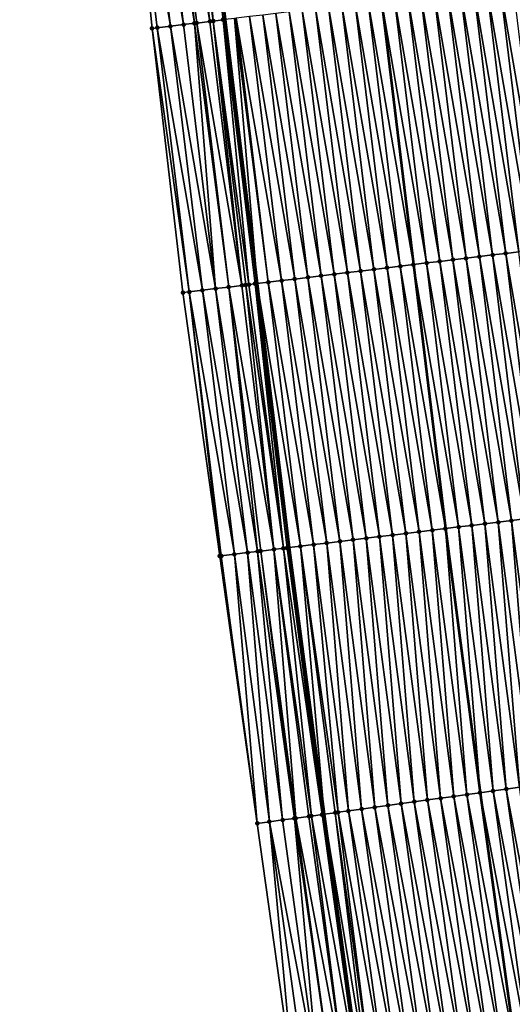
# Model space of a CAD drawing. Header units: feet. Extents: x 2010743 to 2022806, y 818705 to 837694.
# Tile 272 of 531: x 2011513 to 2011550, y 827520 to 827594. Entities that reach past the tile are written whole.
import ezdxf

# ---------------------------------------------------------------- set-up
doc = ezdxf.new("R2010")
doc.units = ezdxf.units.FT
doc.header["$MEASUREMENT"] = 0
for name, color, linetype, lineweight in [('EP_Travel Lane', 172, 'Continuous', 53), ('Road Shots', 141, 'Continuous', 100), ('STRIPING', 60, 'Continuous', 53)]:
    doc.layers.add(name, color=color, linetype=linetype, lineweight=lineweight)
doc.layers.add('I-77-MM17-21_NB-Surface-Border', color=7, linetype='Continuous')
doc.layers.add('I-77-MM17-21_NB-Surface-TIN', color=7, linetype='Continuous')

msp = doc.modelspace()

# ---------------------------------------------------------------- linework, layer by layer
at = {"layer": 'EP_Travel Lane'}
msp.add_polyline3d([(2011517.375, 827693.356, 308.796), (2011519.531, 827673.472, 308.758), (2011521.687, 827653.589, 308.743), (2011523.844, 827633.706, 308.708), (2011526.074, 827613.668, 308.689), (2011528.484, 827593.813, 308.658), (2011530.894, 827573.959, 308.62), (2011533.304, 827554.105, 308.612), (2011535.929, 827534.05, 308.588), (2011538.665, 827514.238, 308.571), (2011541.401, 827494.426, 308.566), (2011544.137, 827474.614, 308.56), (2011547.036, 827454.656, 308.531)], dxfattribs=at)
at = {"layer": 'I-77-MM17-21_NB-Surface-Border', "color": 3, "linetype": 'Continuous', "lineweight": -3}
msp.add_polyline3d([(2011542.884, 827454.032, 308.661), (2011539.718, 827474.004, 308.687), (2011536.615, 827493.765, 308.693), (2011533.687, 827513.55, 308.688), (2011530.903, 827533.356, 308.721), (2011528.079, 827553.47, 308.74), (2011525.304, 827573.28, 308.763), (2011522.985, 827593.146, 308.791), (2011520.996, 827613.051, 308.827), (2011518.923, 827633.166, 308.818), (2011517.185, 827653.096, 308.822), (2011515.061, 827672.983, 308.835), (2011513.019, 827692.879, 308.877)], dxfattribs=at)
at = {"layer": 'I-77-MM17-21_NB-Surface-TIN', "color": 128, "linetype": 'Continuous', "lineweight": -3}
for points in [[(2011527.591, 827593.705, 308.69), (2011525.922, 827613.649, 308.693), (2011524.929, 827613.529, 308.725)], [(2011528.332, 827593.795, 308.662), (2011528.484, 827593.813, 308.658), (2011525.922, 827613.649, 308.693)], [(2011527.591, 827593.705, 308.69), (2011528.332, 827593.795, 308.662), (2011525.922, 827613.649, 308.693)], [(2011524.361, 827593.313, 308.761), (2011521.951, 827613.167, 308.805), (2011520.996, 827613.051, 308.827)], [(2011522.985, 827593.146, 308.791), (2011523.368, 827593.192, 308.784), (2011520.996, 827613.051, 308.827)], [(2011523.368, 827593.192, 308.784), (2011524.361, 827593.313, 308.761), (2011520.996, 827613.051, 308.827)], [(2011525.354, 827593.433, 308.746), (2011522.944, 827613.288, 308.79), (2011521.951, 827613.167, 308.805)], [(2011524.361, 827593.313, 308.761), (2011525.354, 827593.433, 308.746), (2011521.951, 827613.167, 308.805)], [(2011526.176, 827593.533, 308.718), (2011523.936, 827613.408, 308.752), (2011522.944, 827613.288, 308.79)], [(2011525.354, 827593.433, 308.746), (2011526.176, 827593.533, 308.718), (2011522.944, 827613.288, 308.79)], [(2011527.339, 827593.674, 308.686), (2011524.929, 827613.529, 308.725), (2011523.936, 827613.408, 308.752)], [(2011526.176, 827593.533, 308.718), (2011526.346, 827593.554, 308.708), (2011523.936, 827613.408, 308.752)], [(2011526.346, 827593.554, 308.708), (2011527.339, 827593.674, 308.686), (2011523.936, 827613.408, 308.752)], [(2011527.339, 827593.674, 308.686), (2011527.591, 827593.705, 308.69), (2011524.929, 827613.529, 308.725)], [(2011547.618, 827575.99, 307.953), (2011545.208, 827595.844, 307.995), (2011544.215, 827595.724, 308.034)], [(2011548.61, 827576.111, 307.918), (2011546.2, 827595.965, 307.958), (2011545.208, 827595.844, 307.995)], [(2011547.618, 827575.99, 307.953), (2011548.61, 827576.111, 307.918), (2011545.208, 827595.844, 307.995)], [(2011549.603, 827576.231, 307.878), (2011547.193, 827596.086, 307.915), (2011546.2, 827595.965, 307.958)], [(2011548.61, 827576.111, 307.918), (2011549.603, 827576.231, 307.878), (2011546.2, 827595.965, 307.958)], [(2011550.596, 827576.352, 307.839), (2011548.186, 827596.206, 307.876), (2011547.193, 827596.086, 307.915)], [(2011549.603, 827576.231, 307.878), (2011550.596, 827576.352, 307.839), (2011547.193, 827596.086, 307.915)], [(2011551.588, 827576.472, 307.798), (2011549.178, 827596.327, 307.835), (2011548.186, 827596.206, 307.876)], [(2011550.596, 827576.352, 307.839), (2011551.588, 827576.472, 307.798), (2011548.186, 827596.206, 307.876)], [(2011552.581, 827576.593, 307.763), (2011550.171, 827596.447, 307.803), (2011549.178, 827596.327, 307.835)], [(2011551.588, 827576.472, 307.798), (2011552.581, 827576.593, 307.763), (2011549.178, 827596.327, 307.835)], [(2011541.661, 827575.267, 308.199), (2011539.251, 827595.121, 308.243), (2011538.259, 827595.001, 308.283)], [(2011539.251, 827595.121, 308.243), (2011542.654, 827575.387, 308.156), (2011540.244, 827595.242, 308.2)], [(2011541.661, 827575.267, 308.199), (2011542.654, 827575.387, 308.156), (2011539.251, 827595.121, 308.243)], [(2011543.647, 827575.508, 308.127), (2011541.237, 827595.362, 308.168), (2011540.244, 827595.242, 308.2)], [(2011543.647, 827575.508, 308.127), (2011540.244, 827595.242, 308.2), (2011542.654, 827575.387, 308.156)], [(2011544.639, 827575.629, 308.072), (2011542.23, 827595.483, 308.117), (2011541.237, 827595.362, 308.168)], [(2011543.647, 827575.508, 308.127), (2011544.639, 827575.629, 308.072), (2011541.237, 827595.362, 308.168)], [(2011545.632, 827575.749, 308.031), (2011543.222, 827595.603, 308.076), (2011542.23, 827595.483, 308.117)], [(2011544.639, 827575.629, 308.072), (2011545.632, 827575.749, 308.031), (2011542.23, 827595.483, 308.117)], [(2011546.625, 827575.87, 307.992), (2011544.215, 827595.724, 308.034), (2011543.222, 827595.603, 308.076)], [(2011545.632, 827575.749, 308.031), (2011546.625, 827575.87, 307.992), (2011543.222, 827595.603, 308.076)], [(2011546.625, 827575.87, 307.992), (2011547.618, 827575.99, 307.953), (2011544.215, 827595.724, 308.034)], [(2011535.705, 827574.543, 308.433), (2011533.295, 827594.398, 308.479), (2011532.302, 827594.277, 308.515)], [(2011536.698, 827574.664, 308.397), (2011534.288, 827594.518, 308.442), (2011533.295, 827594.398, 308.479)], [(2011535.705, 827574.543, 308.433), (2011536.698, 827574.664, 308.397), (2011533.295, 827594.398, 308.479)], [(2011537.691, 827574.785, 308.359), (2011535.281, 827594.639, 308.405), (2011534.288, 827594.518, 308.442)], [(2011536.698, 827574.664, 308.397), (2011537.691, 827574.785, 308.359), (2011534.288, 827594.518, 308.442)], [(2011538.683, 827574.905, 308.32), (2011536.273, 827594.759, 308.364), (2011535.281, 827594.639, 308.405)], [(2011537.691, 827574.785, 308.359), (2011538.683, 827574.905, 308.32), (2011535.281, 827594.639, 308.405)], [(2011539.676, 827575.026, 308.278), (2011537.266, 827594.88, 308.324), (2011536.273, 827594.759, 308.364)], [(2011538.683, 827574.905, 308.32), (2011539.676, 827575.026, 308.278), (2011536.273, 827594.759, 308.364)], [(2011540.669, 827575.146, 308.237), (2011538.259, 827595.001, 308.283), (2011537.266, 827594.88, 308.324)], [(2011539.676, 827575.026, 308.278), (2011540.669, 827575.146, 308.237), (2011537.266, 827594.88, 308.324)], [(2011540.669, 827575.146, 308.237), (2011541.661, 827575.267, 308.199), (2011538.259, 827595.001, 308.283)], [(2011528.756, 827573.7, 308.665), (2011526.346, 827593.554, 308.708), (2011526.176, 827593.533, 308.718)], [(2011529.749, 827573.82, 308.65), (2011527.339, 827593.674, 308.686), (2011526.346, 827593.554, 308.708)], [(2011528.756, 827573.7, 308.665), (2011529.749, 827573.82, 308.65), (2011526.346, 827593.554, 308.708)], [(2011529.749, 827573.82, 308.65), (2011527.591, 827593.705, 308.69), (2011527.339, 827593.674, 308.686)], [(2011530.27, 827573.883, 308.654), (2011528.332, 827593.795, 308.662), (2011527.591, 827593.705, 308.69)], [(2011529.749, 827573.82, 308.65), (2011530.041, 827573.856, 308.657), (2011527.591, 827593.705, 308.69)], [(2011530.041, 827573.856, 308.657), (2011530.27, 827573.883, 308.654), (2011527.591, 827593.705, 308.69)], [(2011528.332, 827593.795, 308.662), (2011530.894, 827573.959, 308.62), (2011528.484, 827593.813, 308.658)], [(2011530.742, 827573.941, 308.624), (2011530.894, 827573.959, 308.62), (2011528.332, 827593.795, 308.662)], [(2011530.27, 827573.883, 308.654), (2011530.742, 827573.941, 308.624), (2011528.332, 827593.795, 308.662)], [(2011529.177, 827593.898, 308.641), (2011528.484, 827593.813, 308.658), (2011530.894, 827573.959, 308.62)], [(2011531.734, 827574.061, 308.593), (2011529.324, 827593.915, 308.634), (2011529.177, 827593.898, 308.641)], [(2011531.734, 827574.061, 308.593), (2011529.177, 827593.898, 308.641), (2011530.894, 827573.959, 308.62)], [(2011532.727, 827574.182, 308.552), (2011530.317, 827594.036, 308.591), (2011529.324, 827593.915, 308.634)], [(2011531.734, 827574.061, 308.593), (2011532.727, 827574.182, 308.552), (2011529.324, 827593.915, 308.634)], [(2011533.72, 827574.302, 308.504), (2011531.31, 827594.157, 308.552), (2011530.317, 827594.036, 308.591)], [(2011532.727, 827574.182, 308.552), (2011533.72, 827574.302, 308.504), (2011530.317, 827594.036, 308.591)], [(2011534.712, 827574.423, 308.467), (2011532.302, 827594.277, 308.515), (2011531.31, 827594.157, 308.552)], [(2011533.72, 827574.302, 308.504), (2011534.712, 827574.423, 308.467), (2011531.31, 827594.157, 308.552)], [(2011534.712, 827574.423, 308.467), (2011535.705, 827574.543, 308.433), (2011532.302, 827594.277, 308.515)], [(2011525.778, 827573.338, 308.752), (2011523.368, 827593.192, 308.784), (2011522.985, 827593.146, 308.791)], [(2011525.304, 827573.28, 308.763), (2011525.778, 827573.338, 308.752), (2011522.985, 827593.146, 308.791)], [(2011526.771, 827573.459, 308.728), (2011524.361, 827593.313, 308.761), (2011523.368, 827593.192, 308.784)], [(2011525.778, 827573.338, 308.752), (2011526.771, 827573.459, 308.728), (2011523.368, 827593.192, 308.784)], [(2011527.763, 827573.579, 308.707), (2011525.354, 827593.433, 308.746), (2011524.361, 827593.313, 308.761)], [(2011526.771, 827573.459, 308.728), (2011527.763, 827573.579, 308.707), (2011524.361, 827593.313, 308.761)], [(2011527.763, 827573.579, 308.707), (2011526.176, 827593.533, 308.718), (2011525.354, 827593.433, 308.746)], [(2011527.763, 827573.579, 308.707), (2011528.756, 827573.7, 308.665), (2011526.176, 827593.533, 308.718)], [(2011549.035, 827556.015, 307.967), (2011546.625, 827575.87, 307.992), (2011545.632, 827575.749, 308.031)], [(2011550.027, 827556.136, 307.928), (2011547.618, 827575.99, 307.953), (2011546.625, 827575.87, 307.992)], [(2011549.035, 827556.015, 307.967), (2011550.027, 827556.136, 307.928), (2011546.625, 827575.87, 307.992)], [(2011551.02, 827556.257, 307.893), (2011548.61, 827576.111, 307.918), (2011547.618, 827575.99, 307.953)], [(2011550.027, 827556.136, 307.928), (2011551.02, 827556.257, 307.893), (2011547.618, 827575.99, 307.953)], [(2011552.013, 827556.377, 307.853), (2011549.603, 827576.231, 307.878), (2011548.61, 827576.111, 307.918)], [(2011551.02, 827556.257, 307.893), (2011552.013, 827556.377, 307.853), (2011548.61, 827576.111, 307.918)], [(2011553.006, 827556.498, 307.813), (2011550.596, 827576.352, 307.839), (2011549.603, 827576.231, 307.878)], [(2011552.013, 827556.377, 307.853), (2011553.006, 827556.498, 307.813), (2011549.603, 827576.231, 307.878)], [(2011543.079, 827555.292, 308.219), (2011540.669, 827575.146, 308.237), (2011539.676, 827575.026, 308.278)], [(2011544.071, 827555.413, 308.18), (2011541.661, 827575.267, 308.199), (2011540.669, 827575.146, 308.237)], [(2011543.079, 827555.292, 308.219), (2011544.071, 827555.413, 308.18), (2011540.669, 827575.146, 308.237)], [(2011541.661, 827575.267, 308.199), (2011545.064, 827555.533, 308.132), (2011542.654, 827575.387, 308.156)], [(2011544.071, 827555.413, 308.18), (2011545.064, 827555.533, 308.132), (2011541.661, 827575.267, 308.199)], [(2011546.057, 827555.654, 308.101), (2011543.647, 827575.508, 308.127), (2011542.654, 827575.387, 308.156)], [(2011546.057, 827555.654, 308.101), (2011542.654, 827575.387, 308.156), (2011545.064, 827555.533, 308.132)], [(2011547.049, 827555.774, 308.048), (2011544.639, 827575.629, 308.072), (2011543.647, 827575.508, 308.127)], [(2011546.057, 827555.654, 308.101), (2011547.049, 827555.774, 308.048), (2011543.647, 827575.508, 308.127)], [(2011548.042, 827555.895, 308.007), (2011545.632, 827575.749, 308.031), (2011544.639, 827575.629, 308.072)], [(2011547.049, 827555.774, 308.048), (2011548.042, 827555.895, 308.007), (2011544.639, 827575.629, 308.072)], [(2011548.042, 827555.895, 308.007), (2011549.035, 827556.015, 307.967), (2011545.632, 827575.749, 308.031)], [(2011536.13, 827554.448, 308.494), (2011533.72, 827574.302, 308.504), (2011532.727, 827574.182, 308.552)], [(2011537.122, 827554.569, 308.453), (2011534.712, 827574.423, 308.467), (2011533.72, 827574.302, 308.504)], [(2011536.13, 827554.448, 308.494), (2011537.122, 827554.569, 308.453), (2011533.72, 827574.302, 308.504)], [(2011538.115, 827554.689, 308.416), (2011535.705, 827574.543, 308.433), (2011534.712, 827574.423, 308.467)], [(2011537.122, 827554.569, 308.453), (2011538.115, 827554.689, 308.416), (2011534.712, 827574.423, 308.467)], [(2011539.108, 827554.81, 308.38), (2011536.698, 827574.664, 308.397), (2011535.705, 827574.543, 308.433)], [(2011538.115, 827554.689, 308.416), (2011539.108, 827554.81, 308.38), (2011535.705, 827574.543, 308.433)], [(2011540.1, 827554.93, 308.341), (2011537.691, 827574.785, 308.359), (2011536.698, 827574.664, 308.397)], [(2011539.108, 827554.81, 308.38), (2011540.1, 827554.93, 308.341), (2011536.698, 827574.664, 308.397)], [(2011541.093, 827555.051, 308.3), (2011538.683, 827574.905, 308.32), (2011537.691, 827574.785, 308.359)], [(2011540.1, 827554.93, 308.341), (2011541.093, 827555.051, 308.3), (2011537.691, 827574.785, 308.359)], [(2011542.086, 827555.171, 308.259), (2011539.676, 827575.026, 308.278), (2011538.683, 827574.905, 308.32)], [(2011541.093, 827555.051, 308.3), (2011542.086, 827555.171, 308.259), (2011538.683, 827574.905, 308.32)], [(2011542.086, 827555.171, 308.259), (2011543.079, 827555.292, 308.219), (2011539.676, 827575.026, 308.278)], [(2011530.173, 827553.725, 308.7), (2011527.763, 827573.579, 308.707), (2011526.771, 827573.459, 308.728)], [(2011530.924, 827553.816, 308.672), (2011528.756, 827573.7, 308.665), (2011527.763, 827573.579, 308.707)], [(2011530.173, 827553.725, 308.7), (2011530.924, 827553.816, 308.672), (2011527.763, 827573.579, 308.707)], [(2011532.159, 827553.966, 308.64), (2011529.749, 827573.82, 308.65), (2011528.756, 827573.7, 308.665)], [(2011530.924, 827553.816, 308.672), (2011531.166, 827553.845, 308.657), (2011528.756, 827573.7, 308.665)], [(2011531.166, 827553.845, 308.657), (2011532.159, 827553.966, 308.64), (2011528.756, 827573.7, 308.665)], [(2011532.159, 827553.966, 308.64), (2011530.041, 827573.856, 308.657), (2011529.749, 827573.82, 308.65)], [(2011532.865, 827554.052, 308.634), (2011530.27, 827573.883, 308.654), (2011530.041, 827573.856, 308.657)], [(2011532.159, 827553.966, 308.64), (2011532.865, 827554.052, 308.634), (2011530.041, 827573.856, 308.657)], [(2011532.865, 827554.052, 308.634), (2011530.742, 827573.941, 308.624), (2011530.27, 827573.883, 308.654)], [(2011530.742, 827573.941, 308.624), (2011533.304, 827554.105, 308.612), (2011530.894, 827573.959, 308.62)], [(2011533.151, 827554.086, 308.617), (2011533.304, 827554.105, 308.612), (2011530.742, 827573.941, 308.624)], [(2011532.865, 827554.052, 308.634), (2011533.151, 827554.086, 308.617), (2011530.742, 827573.941, 308.624)], [(2011534.144, 827554.207, 308.583), (2011531.734, 827574.061, 308.593), (2011530.894, 827573.959, 308.62)], [(2011534.144, 827554.207, 308.583), (2011530.894, 827573.959, 308.62), (2011533.304, 827554.105, 308.612)], [(2011535.137, 827554.328, 308.538), (2011532.727, 827574.182, 308.552), (2011531.734, 827574.061, 308.593)], [(2011534.144, 827554.207, 308.583), (2011535.137, 827554.328, 308.538), (2011531.734, 827574.061, 308.593)], [(2011535.137, 827554.328, 308.538), (2011536.13, 827554.448, 308.494), (2011532.727, 827574.182, 308.552)], [(2011528.079, 827553.47, 308.74), (2011525.778, 827573.338, 308.752), (2011525.304, 827573.28, 308.763)], [(2011529.181, 827553.604, 308.72), (2011526.771, 827573.459, 308.728), (2011525.778, 827573.338, 308.752)], [(2011528.079, 827553.47, 308.74), (2011528.188, 827553.484, 308.738), (2011525.778, 827573.338, 308.752)], [(2011528.188, 827553.484, 308.738), (2011529.181, 827553.604, 308.72), (2011525.778, 827573.338, 308.752)], [(2011529.181, 827553.604, 308.72), (2011530.173, 827553.725, 308.7), (2011526.771, 827573.459, 308.728)], [(2011549.648, 827535.944, 308.036), (2011548.042, 827555.895, 308.007), (2011547.049, 827555.774, 308.048)], [(2011550.638, 827536.081, 307.99), (2011549.035, 827556.015, 307.967), (2011548.042, 827555.895, 308.007)], [(2011549.648, 827535.944, 308.036), (2011550.638, 827536.081, 307.99), (2011548.042, 827555.895, 308.007)], [(2011551.629, 827536.218, 307.949), (2011550.027, 827556.136, 307.928), (2011549.035, 827556.015, 307.967)], [(2011550.638, 827536.081, 307.99), (2011551.629, 827536.218, 307.949), (2011549.035, 827556.015, 307.967)], [(2011552.62, 827536.355, 307.912), (2011551.02, 827556.257, 307.893), (2011550.027, 827556.136, 307.928)], [(2011551.629, 827536.218, 307.949), (2011552.62, 827536.355, 307.912), (2011550.027, 827556.136, 307.928)], [(2011542.714, 827534.987, 308.326), (2011541.093, 827555.051, 308.3), (2011540.1, 827554.93, 308.341)], [(2011543.704, 827535.124, 308.285), (2011542.086, 827555.171, 308.259), (2011541.093, 827555.051, 308.3)], [(2011542.714, 827534.987, 308.326), (2011543.704, 827535.124, 308.285), (2011541.093, 827555.051, 308.3)], [(2011544.695, 827535.26, 308.244), (2011543.079, 827555.292, 308.219), (2011542.086, 827555.171, 308.259)], [(2011543.704, 827535.124, 308.285), (2011544.695, 827535.26, 308.244), (2011542.086, 827555.171, 308.259)], [(2011545.685, 827535.397, 308.202), (2011544.071, 827555.413, 308.18), (2011543.079, 827555.292, 308.219)], [(2011544.695, 827535.26, 308.244), (2011545.685, 827535.397, 308.202), (2011543.079, 827555.292, 308.219)], [(2011546.676, 827535.534, 308.16), (2011545.064, 827555.533, 308.132), (2011544.071, 827555.413, 308.18)], [(2011545.685, 827535.397, 308.202), (2011546.676, 827535.534, 308.16), (2011544.071, 827555.413, 308.18)], [(2011546.057, 827555.654, 308.101), (2011545.064, 827555.533, 308.132), (2011547.667, 827535.671, 308.119)], [(2011546.676, 827535.534, 308.16), (2011547.667, 827535.671, 308.119), (2011545.064, 827555.533, 308.132)], [(2011548.657, 827535.808, 308.088), (2011547.049, 827555.774, 308.048), (2011546.057, 827555.654, 308.101)], [(2011548.657, 827535.808, 308.088), (2011546.057, 827555.654, 308.101), (2011547.667, 827535.671, 308.119)], [(2011548.657, 827535.808, 308.088), (2011549.648, 827535.944, 308.036), (2011547.049, 827555.774, 308.048)], [(2011536.985, 827534.196, 308.558), (2011535.137, 827554.328, 308.538), (2011534.144, 827554.207, 308.583)], [(2011537.761, 827534.303, 308.523), (2011536.13, 827554.448, 308.494), (2011535.137, 827554.328, 308.538)], [(2011536.985, 827534.196, 308.558), (2011537.761, 827534.303, 308.523), (2011535.137, 827554.328, 308.538)], [(2011538.751, 827534.439, 308.48), (2011537.122, 827554.569, 308.453), (2011536.13, 827554.448, 308.494)], [(2011537.761, 827534.303, 308.523), (2011538.751, 827534.439, 308.48), (2011536.13, 827554.448, 308.494)], [(2011539.742, 827534.576, 308.439), (2011538.115, 827554.689, 308.416), (2011537.122, 827554.569, 308.453)], [(2011538.751, 827534.439, 308.48), (2011539.742, 827534.576, 308.439), (2011537.122, 827554.569, 308.453)], [(2011540.732, 827534.713, 308.403), (2011539.108, 827554.81, 308.38), (2011538.115, 827554.689, 308.416)], [(2011539.742, 827534.576, 308.439), (2011540.732, 827534.713, 308.403), (2011538.115, 827554.689, 308.416)], [(2011541.723, 827534.85, 308.367), (2011540.1, 827554.93, 308.341), (2011539.108, 827554.81, 308.38)], [(2011540.732, 827534.713, 308.403), (2011541.723, 827534.85, 308.367), (2011539.108, 827554.81, 308.38)], [(2011541.723, 827534.85, 308.367), (2011542.714, 827534.987, 308.326), (2011540.1, 827554.93, 308.341)], [(2011530.903, 827533.356, 308.721), (2011529.181, 827553.604, 308.72), (2011528.188, 827553.484, 308.738)], [(2011531.817, 827533.482, 308.7), (2011530.173, 827553.725, 308.7), (2011529.181, 827553.604, 308.72)], [(2011530.903, 827533.356, 308.721), (2011531.817, 827533.482, 308.7), (2011529.181, 827553.604, 308.72)], [(2011532.808, 827533.619, 308.685), (2011530.924, 827553.816, 308.672), (2011530.173, 827553.725, 308.7)], [(2011531.817, 827533.482, 308.7), (2011532.808, 827533.619, 308.685), (2011530.173, 827553.725, 308.7)], [(2011533.692, 827533.741, 308.646), (2011531.166, 827553.845, 308.657), (2011530.924, 827553.816, 308.672)], [(2011532.808, 827533.619, 308.685), (2011533.692, 827533.741, 308.646), (2011530.924, 827553.816, 308.672)], [(2011533.798, 827533.755, 308.64), (2011532.159, 827553.966, 308.64), (2011531.166, 827553.845, 308.657)], [(2011533.692, 827533.741, 308.646), (2011533.798, 827533.755, 308.64), (2011531.166, 827553.845, 308.657)], [(2011534.974, 827533.918, 308.615), (2011532.865, 827554.052, 308.634), (2011532.159, 827553.966, 308.64)], [(2011533.798, 827533.755, 308.64), (2011534.789, 827533.892, 308.614), (2011532.159, 827553.966, 308.64)], [(2011534.789, 827533.892, 308.614), (2011534.974, 827533.918, 308.615), (2011532.159, 827553.966, 308.64)], [(2011535.779, 827534.029, 308.592), (2011533.151, 827554.086, 308.617), (2011532.865, 827554.052, 308.634)], [(2011534.974, 827533.918, 308.615), (2011535.779, 827534.029, 308.592), (2011532.865, 827554.052, 308.634)], [(2011535.779, 827534.029, 308.592), (2011533.304, 827554.105, 308.612), (2011533.151, 827554.086, 308.617)], [(2011534.144, 827554.207, 308.583), (2011533.304, 827554.105, 308.612), (2011535.929, 827534.05, 308.588)], [(2011535.779, 827534.029, 308.592), (2011535.929, 827534.05, 308.588), (2011533.304, 827554.105, 308.612)], [(2011536.77, 827534.166, 308.566), (2011534.144, 827554.207, 308.583), (2011535.929, 827534.05, 308.588)], [(2011536.77, 827534.166, 308.566), (2011536.985, 827534.196, 308.558), (2011534.144, 827554.207, 308.583)], [(2011530.903, 827533.356, 308.721), (2011528.188, 827553.484, 308.738), (2011528.079, 827553.47, 308.74)], [(2011551.393, 827515.996, 308.071), (2011548.657, 827535.808, 308.088), (2011547.667, 827535.671, 308.119)], [(2011552.384, 827516.132, 308.018), (2011549.648, 827535.944, 308.036), (2011548.657, 827535.808, 308.088)], [(2011551.393, 827515.996, 308.071), (2011552.384, 827516.132, 308.018), (2011548.657, 827535.808, 308.088)], [(2011553.374, 827516.269, 307.976), (2011550.638, 827536.081, 307.99), (2011549.648, 827535.944, 308.036)], [(2011552.384, 827516.132, 308.018), (2011553.374, 827516.269, 307.976), (2011549.648, 827535.944, 308.036)], [(2011546.44, 827515.312, 308.266), (2011543.704, 827535.124, 308.285), (2011542.714, 827534.987, 308.326)], [(2011547.431, 827515.448, 308.225), (2011544.695, 827535.26, 308.244), (2011543.704, 827535.124, 308.285)], [(2011546.44, 827515.312, 308.266), (2011547.431, 827515.448, 308.225), (2011543.704, 827535.124, 308.285)], [(2011548.421, 827515.585, 308.184), (2011545.685, 827535.397, 308.202), (2011544.695, 827535.26, 308.244)], [(2011547.431, 827515.448, 308.225), (2011548.421, 827515.585, 308.184), (2011544.695, 827535.26, 308.244)], [(2011549.412, 827515.722, 308.147), (2011546.676, 827535.534, 308.16), (2011545.685, 827535.397, 308.202)], [(2011548.421, 827515.585, 308.184), (2011549.412, 827515.722, 308.147), (2011545.685, 827535.397, 308.202)], [(2011546.676, 827535.534, 308.16), (2011550.403, 827515.859, 308.106), (2011547.667, 827535.671, 308.119)], [(2011549.412, 827515.722, 308.147), (2011550.403, 827515.859, 308.106), (2011546.676, 827535.534, 308.16)], [(2011551.393, 827515.996, 308.071), (2011547.667, 827535.671, 308.119), (2011550.403, 827515.859, 308.106)], [(2011541.487, 827514.627, 308.46), (2011538.751, 827534.439, 308.48), (2011537.761, 827534.303, 308.523)], [(2011542.478, 827514.764, 308.419), (2011539.742, 827534.576, 308.439), (2011538.751, 827534.439, 308.48)], [(2011541.487, 827514.627, 308.46), (2011542.478, 827514.764, 308.419), (2011538.751, 827534.439, 308.48)], [(2011543.468, 827514.901, 308.383), (2011540.732, 827534.713, 308.403), (2011539.742, 827534.576, 308.439)], [(2011542.478, 827514.764, 308.419), (2011543.468, 827514.901, 308.383), (2011539.742, 827534.576, 308.439)], [(2011544.459, 827515.038, 308.346), (2011541.723, 827534.85, 308.367), (2011540.732, 827534.713, 308.403)], [(2011543.468, 827514.901, 308.383), (2011544.459, 827515.038, 308.346), (2011540.732, 827534.713, 308.403)], [(2011545.45, 827515.175, 308.308), (2011542.714, 827534.987, 308.326), (2011541.723, 827534.85, 308.367)], [(2011544.459, 827515.038, 308.346), (2011545.45, 827515.175, 308.308), (2011541.723, 827534.85, 308.367)], [(2011545.45, 827515.175, 308.308), (2011546.44, 827515.312, 308.266), (2011542.714, 827534.987, 308.326)], [(2011535.544, 827513.807, 308.652), (2011532.808, 827533.619, 308.685), (2011531.817, 827533.482, 308.7)], [(2011535.544, 827513.807, 308.652), (2011533.692, 827533.741, 308.646), (2011532.808, 827533.619, 308.685)], [(2011536.534, 827513.943, 308.611), (2011533.798, 827533.755, 308.64), (2011533.692, 827533.741, 308.646)], [(2011535.544, 827513.807, 308.652), (2011536.534, 827513.943, 308.611), (2011533.692, 827533.741, 308.646)], [(2011537.508, 827514.078, 308.6), (2011534.789, 827533.892, 308.614), (2011533.798, 827533.755, 308.64)], [(2011536.534, 827513.943, 308.611), (2011537.508, 827514.078, 308.6), (2011533.798, 827533.755, 308.64)], [(2011537.525, 827514.08, 308.6), (2011534.974, 827533.918, 308.615), (2011534.789, 827533.892, 308.614)], [(2011537.508, 827514.078, 308.6), (2011537.525, 827514.08, 308.6), (2011534.789, 827533.892, 308.614)], [(2011538.515, 827514.217, 308.574), (2011535.779, 827534.029, 308.592), (2011534.974, 827533.918, 308.615)], [(2011537.525, 827514.08, 308.6), (2011538.515, 827514.217, 308.574), (2011534.974, 827533.918, 308.615)], [(2011535.779, 827534.029, 308.592), (2011538.665, 827514.238, 308.571), (2011535.929, 827534.05, 308.588)], [(2011538.515, 827514.217, 308.574), (2011538.665, 827514.238, 308.571), (2011535.779, 827534.029, 308.592)], [(2011539.191, 827514.31, 308.559), (2011536.77, 827534.166, 308.566), (2011535.929, 827534.05, 308.588)], [(2011539.191, 827514.31, 308.559), (2011535.929, 827534.05, 308.588), (2011538.665, 827514.238, 308.571)], [(2011539.506, 827514.354, 308.546), (2011536.985, 827534.196, 308.558), (2011536.77, 827534.166, 308.566)], [(2011539.191, 827514.31, 308.559), (2011539.506, 827514.354, 308.546), (2011536.77, 827534.166, 308.566)], [(2011540.497, 827514.491, 308.501), (2011537.761, 827534.303, 308.523), (2011536.985, 827534.196, 308.558)], [(2011539.506, 827514.354, 308.546), (2011540.497, 827514.491, 308.501), (2011536.985, 827534.196, 308.558)], [(2011540.497, 827514.491, 308.501), (2011541.487, 827514.627, 308.46), (2011537.761, 827534.303, 308.523)], [(2011533.687, 827513.55, 308.688), (2011531.817, 827533.482, 308.7), (2011530.903, 827533.356, 308.721)], [(2011533.687, 827513.55, 308.688), (2011534.553, 827513.67, 308.668), (2011531.817, 827533.482, 308.7)], [(2011534.553, 827513.67, 308.668), (2011535.544, 827513.807, 308.652), (2011531.817, 827533.482, 308.7)]]:
    msp.add_3dface(points, dxfattribs=at)
at = {"layer": 'Road Shots', "lineweight": 100}
for p in [(2011526.346, 827593.554, 308.708), (2011527.339, 827593.674, 308.686), (2011527.591, 827593.705, 308.69), (2011528.332, 827593.795, 308.662), (2011522.985, 827593.146, 308.791), (2011523.368, 827593.192, 308.784), (2011524.361, 827593.313, 308.761), (2011525.354, 827593.433, 308.746), (2011526.176, 827593.533, 308.718), (2011546.625, 827575.87, 307.992), (2011547.618, 827575.99, 307.953), (2011548.61, 827576.111, 307.918), (2011549.603, 827576.231, 307.878), (2011540.669, 827575.146, 308.237), (2011541.661, 827575.267, 308.199), (2011542.654, 827575.387, 308.156), (2011543.647, 827575.508, 308.127), (2011544.639, 827575.629, 308.072), (2011545.632, 827575.749, 308.031), (2011533.72, 827574.302, 308.504), (2011534.712, 827574.423, 308.467), (2011535.705, 827574.543, 308.433), (2011536.698, 827574.664, 308.397), (2011537.691, 827574.785, 308.359), (2011538.683, 827574.905, 308.32), (2011539.676, 827575.026, 308.278), (2011527.763, 827573.579, 308.707), (2011528.756, 827573.7, 308.665), (2011529.749, 827573.82, 308.65), (2011530.041, 827573.856, 308.657), (2011530.27, 827573.883, 308.654), (2011530.742, 827573.941, 308.624), (2011531.734, 827574.061, 308.593), (2011532.727, 827574.182, 308.552), (2011525.304, 827573.28, 308.763), (2011525.778, 827573.338, 308.752), (2011526.771, 827573.459, 308.728), (2011548.042, 827555.895, 308.007), (2011549.035, 827556.015, 307.967), (2011550.027, 827556.136, 307.928), (2011541.093, 827555.051, 308.3), (2011542.086, 827555.171, 308.259), (2011543.079, 827555.292, 308.219), (2011544.071, 827555.413, 308.18), (2011545.064, 827555.533, 308.132), (2011546.057, 827555.654, 308.101), (2011547.049, 827555.774, 308.048), (2011535.137, 827554.328, 308.538), (2011536.13, 827554.448, 308.494), (2011537.122, 827554.569, 308.453), (2011538.115, 827554.689, 308.416), (2011539.108, 827554.81, 308.38), (2011540.1, 827554.93, 308.341), (2011529.181, 827553.604, 308.72), (2011530.173, 827553.725, 308.7), (2011530.924, 827553.816, 308.672), (2011531.166, 827553.845, 308.657), (2011532.159, 827553.966, 308.64), (2011532.865, 827554.052, 308.634), (2011533.151, 827554.086, 308.617), (2011534.144, 827554.207, 308.583), (2011528.079, 827553.47, 308.74), (2011528.188, 827553.484, 308.738), (2011548.657, 827535.808, 308.088), (2011549.648, 827535.944, 308.036), (2011543.704, 827535.124, 308.285), (2011544.695, 827535.26, 308.244), (2011545.685, 827535.397, 308.202), (2011546.676, 827535.534, 308.16), (2011547.667, 827535.671, 308.119), (2011538.751, 827534.439, 308.48), (2011539.742, 827534.576, 308.439), (2011540.732, 827534.713, 308.403), (2011541.723, 827534.85, 308.367), (2011542.714, 827534.987, 308.326), (2011532.808, 827533.619, 308.685), (2011533.692, 827533.741, 308.646), (2011533.798, 827533.755, 308.64), (2011534.789, 827533.892, 308.614), (2011534.974, 827533.918, 308.615), (2011535.779, 827534.029, 308.592), (2011536.77, 827534.166, 308.566), (2011536.985, 827534.196, 308.558), (2011537.761, 827534.303, 308.523), (2011530.903, 827533.356, 308.721), (2011531.817, 827533.482, 308.7)]:
    msp.add_point(p, dxfattribs=at)
at = {"layer": 'STRIPING'}
msp.add_polyline3d([(2011529.071, 827694.638, 308.362), (2011531.249, 827674.757, 308.333), (2011533.427, 827654.876, 308.313), (2011535.605, 827634.995, 308.281), (2011537.834, 827615.096, 308.24), (2011540.244, 827595.242, 308.2), (2011542.654, 827575.387, 308.156), (2011545.064, 827555.533, 308.132), (2011547.667, 827535.671, 308.119), (2011550.403, 827515.859, 308.106), (2011553.138, 827496.047, 308.103), (2011555.874, 827476.235, 308.098), (2011558.753, 827456.419, 308.076)], dxfattribs=at)

doc.saveas('drawing.dxf')
